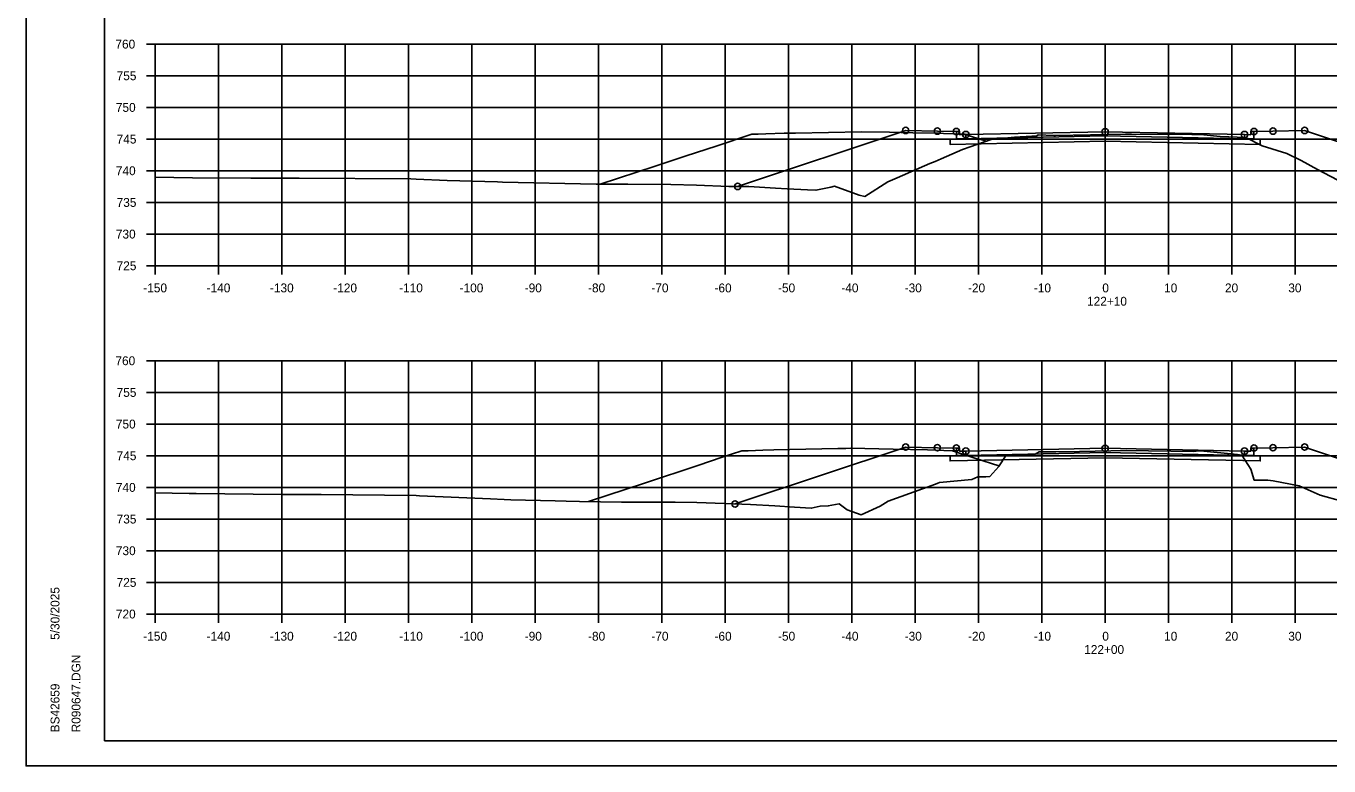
# Model space of a CAD drawing. Extents: x 1202951 to 1376887, y 378065 to 728038.
# Drawn here: x 1372926.7 to 1373132.5, y 381162.4 to 381279.3 of the extents above; entities that cross this region are included whole.
import ezdxf

# ---------------------------------------------------------------- set-up
doc = ezdxf.new("R2010")
doc.units = 0
for name, color, linetype in [('Default', 7, 'Continuous'), ('R_Alt Surface', 7, 'Continuous'), ('R_Axis', 7, 'Continuous'), ('R_Axis Annot', 7, 'Continuous'), ('R_Exist Surface', 7, 'Continuous'), ('R_Fin Surface', 7, 'Continuous'), ('R_Grid', 7, 'Continuous'), ('R_No Plot', 7, 'Continuous')]:
    doc.layers.add(name, color=color, linetype=linetype)

msp = doc.modelspace()

# ---------------------------------------------------------------- linework, layer by layer
at = {"layer": 'Default'}
for points in [[(1373073.63, 381262.62), (1373074.12, 381262.62), (1373074.13, 381262.12), (1373075.13, 381262.14), (1373075.13, 381261.48), (1373073.63, 381261.45)], [(1373120.63, 381262.62), (1373120.14, 381262.62), (1373120.13, 381262.12), (1373119.13, 381262.14), (1373119.13, 381261.48), (1373120.63, 381261.45)], [(1373073.63, 381212.63), (1373074.12, 381212.63), (1373074.13, 381212.13), (1373075.13, 381212.15), (1373075.13, 381211.48), (1373073.63, 381211.45)], [(1373120.63, 381212.63), (1373120.14, 381212.63), (1373120.13, 381212.13), (1373119.13, 381212.15), (1373119.13, 381211.48), (1373120.63, 381211.45)]]:
    msp.add_lwpolyline(points, close=True, dxfattribs=at)
at = {"layer": 'R_Alt Surface'}
for points in [[(1373073.63, 381262.62), (1373073.63, 381261.45), (1373075.13, 381261.48), (1373097.13, 381261.92), (1373119.13, 381261.48), (1373120.63, 381261.45), (1373120.63, 381262.62)], [(1373073.63, 381212.63), (1373073.63, 381211.45), (1373075.13, 381211.48), (1373097.13, 381211.92), (1373119.13, 381211.48), (1373120.63, 381211.45), (1373120.63, 381212.63)]]:
    msp.add_lwpolyline(points, dxfattribs=at)
for points in [[(1373075.13, 381262.14), (1373075.13, 381261.48), (1373097.13, 381261.92), (1373119.13, 381261.48), (1373119.13, 381262.14), (1373119.13, 381262.14), (1373097.13, 381262.58), (1373075.13, 381262.14)], [(1373097.13, 381261.92), (1373075.13, 381261.48), (1373073.63, 381261.45), (1373072.63, 381261.43), (1373072.63, 381260.59), (1373097.13, 381261.08), (1373121.63, 381260.59), (1373121.63, 381261.43), (1373120.63, 381261.45), (1373119.13, 381261.48)], [(1373097.13, 381211.92), (1373075.13, 381211.48), (1373073.63, 381211.45), (1373072.63, 381211.43), (1373072.63, 381210.6), (1373097.13, 381211.09), (1373121.63, 381210.6), (1373121.63, 381211.43), (1373120.63, 381211.45), (1373119.13, 381211.48)], [(1373075.13, 381212.15), (1373075.13, 381211.48), (1373097.13, 381211.92), (1373119.13, 381211.48), (1373119.13, 381212.15), (1373119.13, 381212.15), (1373097.13, 381212.59), (1373075.13, 381212.15)]]:
    msp.add_lwpolyline(points, close=True, dxfattribs=at)
at = {"layer": 'R_Axis'}
for p, q in [((1372945.73, 381276.42), (1372947.13, 381276.42)), ((1372947.13, 381241.42), (1372947.13, 381276.42)), ((1372945.73, 381271.42), (1372947.13, 381271.42)), ((1372945.73, 381266.42), (1372947.13, 381266.42)), ((1372945.73, 381261.42), (1372947.13, 381261.42)), ((1372945.73, 381256.42), (1372947.13, 381256.42)), ((1372945.73, 381251.42), (1372947.13, 381251.42)), ((1372945.73, 381246.42), (1372947.13, 381246.42)), ((1372945.73, 381241.42), (1372947.13, 381241.42)), ((1372947.13, 381241.42), (1373247.13, 381241.42)), ((1372947.13, 381240.02), (1372947.13, 381241.42)), ((1372957.13, 381240.02), (1372957.13, 381241.42)), ((1372967.13, 381240.02), (1372967.13, 381241.42)), ((1372977.13, 381240.02), (1372977.13, 381241.42)), ((1372987.13, 381240.02), (1372987.13, 381241.42)), ((1372997.13, 381240.02), (1372997.13, 381241.42)), ((1373007.13, 381240.02), (1373007.13, 381241.42)), ((1373017.13, 381240.02), (1373017.13, 381241.42)), ((1373027.13, 381240.02), (1373027.13, 381241.42)), ((1373037.13, 381240.02), (1373037.13, 381241.42)), ((1373047.13, 381240.02), (1373047.13, 381241.42)), ((1373057.13, 381240.02), (1373057.13, 381241.42)), ((1373067.13, 381240.02), (1373067.13, 381241.42)), ((1373077.13, 381240.02), (1373077.13, 381241.42)), ((1373087.13, 381240.02), (1373087.13, 381241.42)), ((1373097.13, 381240.02), (1373097.13, 381241.42)), ((1373107.13, 381240.02), (1373107.13, 381241.42)), ((1373117.13, 381240.02), (1373117.13, 381241.42)), ((1373127.13, 381240.02), (1373127.13, 381241.42)), ((1372945.73, 381226.42), (1372947.13, 381226.42)), ((1372947.13, 381186.42), (1372947.13, 381226.42)), ((1372945.73, 381221.42), (1372947.13, 381221.42)), ((1372945.73, 381216.42), (1372947.13, 381216.42)), ((1372945.73, 381211.42), (1372947.13, 381211.42)), ((1372945.73, 381206.42), (1372947.13, 381206.42)), ((1372945.73, 381201.42), (1372947.13, 381201.42)), ((1372945.73, 381196.42), (1372947.13, 381196.42)), ((1372945.73, 381191.42), (1372947.13, 381191.42)), ((1372945.73, 381186.42), (1372947.13, 381186.42)), ((1372947.13, 381186.42), (1373247.13, 381186.42)), ((1372947.13, 381185.02), (1372947.13, 381186.42)), ((1372957.13, 381185.02), (1372957.13, 381186.42)), ((1372967.13, 381185.02), (1372967.13, 381186.42)), ((1372977.13, 381185.02), (1372977.13, 381186.42)), ((1372987.13, 381185.02), (1372987.13, 381186.42)), ((1372997.13, 381185.02), (1372997.13, 381186.42)), ((1373007.13, 381185.02), (1373007.13, 381186.42)), ((1373017.13, 381185.02), (1373017.13, 381186.42)), ((1373027.13, 381185.02), (1373027.13, 381186.42)), ((1373037.13, 381185.02), (1373037.13, 381186.42)), ((1373047.13, 381185.02), (1373047.13, 381186.42)), ((1373057.13, 381185.02), (1373057.13, 381186.42)), ((1373067.13, 381185.02), (1373067.13, 381186.42)), ((1373077.13, 381185.02), (1373077.13, 381186.42)), ((1373087.13, 381185.02), (1373087.13, 381186.42)), ((1373097.13, 381185.02), (1373097.13, 381186.42)), ((1373107.13, 381185.02), (1373107.13, 381186.42)), ((1373117.13, 381185.02), (1373117.13, 381186.42)), ((1373127.13, 381185.02), (1373127.13, 381186.42))]:
    msp.add_line(p, q, dxfattribs=at)
at = {"layer": 'R_Exist Surface'}
for points in [[(1373017.39, 381254.32), (1373026.06, 381257.17), (1373030.94, 381258.77), (1373035.68, 381260.32), (1373041.34, 381262.18), (1373041.97, 381262.18), (1373042.36, 381262.18), (1373043.54, 381262.23), (1373046.42, 381262.34), (1373047.22, 381262.36), (1373048.22, 381262.38), (1373058.65, 381262.58), (1373063.1, 381262.49), (1373066.76, 381262.42), (1373070.9, 381262.34), (1373071.59, 381262.31), (1373073.2, 381262.25), (1373074.99, 381262.18), (1373076.04, 381261.84), (1373078.35, 381261.09)], [(1373039.09, 381253.94), (1373065.63, 381262.78), (1373070.63, 381262.68), (1373073.63, 381262.62), (1373074.12, 381262.62), (1373074.13, 381262.12), (1373075.13, 381262.14), (1373097.13, 381262.58), (1373119.13, 381262.14), (1373120.13, 381262.12), (1373120.14, 381262.62), (1373120.63, 381262.62), (1373123.63, 381262.68), (1373128.63, 381262.78), (1373157.32, 381253.22)], [(1372947.13, 381255.41), (1372953.03, 381255.32), (1372962.23, 381255.26), (1372967.41, 381255.24), (1372969.85, 381255.23), (1372987.49, 381255.17), (1372988.34, 381255.11), (1372993.25, 381254.9), (1373001.19, 381254.69), (1373001.95, 381254.64), (1373006.93, 381254.52), (1373011.81, 381254.39), (1373016.76, 381254.32), (1373021.74, 381254.3), (1373028.55, 381254.26), (1373032.58, 381254.16), (1373037.71, 381253.96), (1373040.88, 381253.91), (1373045.08, 381253.69), (1373046.92, 381253.59), (1373050.14, 381253.4), (1373051.46, 381253.35), (1373053.79, 381253.81), (1373054.4, 381253.99), (1373058.26, 381252.57), (1373059.16, 381252.37), (1373062.82, 381254.67), (1373064.29, 381255.31), (1373069.46, 381257.58), (1373070.29, 381257.9), (1373071.22, 381258.29), (1373074.61, 381259.76), (1373075.82, 381260.18), (1373079.11, 381261.36), (1373082.82, 381261.71), (1373085.56, 381261.91), (1373086.33, 381261.92), (1373086.57, 381262.07), (1373089.05, 381262.01), (1373089.15, 381262.01), (1373089.29, 381262.01), (1373100.34, 381262.2), (1373101.31, 381262.2), (1373110.83, 381262.13), (1373110.93, 381262.13), (1373110.94, 381262.13), (1373112.18, 381262.17), (1373115.27, 381261.85), (1373119.36, 381261.69), (1373121.93, 381260.37), (1373125.81, 381259.16), (1373128.07, 381258.03), (1373130.65, 381256.61), (1373137, 381253.3)], [(1372947.13, 381205.57), (1372952.48, 381205.48), (1372953.58, 381205.48), (1372967.13, 381205.28), (1372967.84, 381205.28), (1372973.34, 381205.28), (1372988.31, 381205.16), (1372988.83, 381205.09), (1373000.05, 381204.61), (1373002.21, 381204.53), (1373003.29, 381204.46), (1373010.27, 381204.28), (1373012.02, 381204.23), (1373014.12, 381204.21), (1373020.73, 381204.11), (1373029.22, 381204.08), (1373032.66, 381204.04), (1373037.02, 381203.86), (1373041.15, 381203.71), (1373044.97, 381203.53), (1373048.07, 381203.28), (1373050.72, 381203.12), (1373052.15, 381203.44), (1373053.4, 381203.49), (1373055.14, 381203.83), (1373056.38, 381202.89), (1373058.58, 381202.07), (1373061.59, 381203.44), (1373062.86, 381204.24), (1373070.32, 381206.92), (1373070.7, 381207.09), (1373070.99, 381207.22), (1373076.08, 381207.68), (1373077.03, 381208.11), (1373078.3, 381208.1), (1373078.92, 381208.16), (1373080.32, 381209.73), (1373080.37, 381209.8), (1373081.4, 381211.36), (1373082.88, 381211.49), (1373083.29, 381211.55), (1373083.54, 381211.57), (1373085.95, 381211.6), (1373086.7, 381212.06), (1373087.59, 381212.04), (1373089.33, 381212.04), (1373093.09, 381212.1), (1373100.48, 381212.24), (1373100.49, 381212.24), (1373103.99, 381212.22), (1373111.04, 381212.11), (1373112.04, 381212.21), (1373112.2, 381212.22), (1373118.02, 381211.6), (1373118.68, 381211.49), (1373118.71, 381211.49), (1373120.11, 381209.31), (1373120.67, 381207.54), (1373122.24, 381207.54), (1373122.81, 381207.54), (1373123.64, 381207.44), (1373127.78, 381206.65), (1373131.1, 381205.21), (1373134.52, 381204.26)], [(1373015.56, 381204.19), (1373024.39, 381207.11), (1373032.98, 381209.95), (1373036.51, 381211.12), (1373039.75, 381212.19), (1373040.44, 381212.19), (1373040.76, 381212.19), (1373043.06, 381212.28), (1373044.8, 381212.35), (1373054.93, 381212.55), (1373056.18, 381212.57), (1373056.91, 381212.59), (1373063.66, 381212.45), (1373069.05, 381212.34), (1373072.99, 381212.19), (1373073.1, 381212.18), (1373073.16, 381212.16), (1373076.7, 381211), (1373080.34, 381209.8)], [(1373038.68, 381203.8), (1373065.63, 381212.79), (1373070.63, 381212.69), (1373073.63, 381212.63), (1373074.12, 381212.63), (1373074.13, 381212.13), (1373075.13, 381212.15), (1373097.13, 381212.59), (1373119.13, 381212.15), (1373120.13, 381212.13), (1373120.14, 381212.63), (1373120.63, 381212.63), (1373123.63, 381212.69), (1373128.63, 381212.79), (1373162.53, 381201.49)]]:
    msp.add_lwpolyline(points, dxfattribs=at)
at = {"layer": 'R_Fin Surface'}
for points in [[(1373065.63, 381262.78), (1373070.63, 381262.68), (1373073.63, 381262.62), (1373074.12, 381262.62), (1373074.13, 381262.12), (1373075.13, 381262.14), (1373075.13, 381262.14), (1373097.13, 381262.58), (1373119.13, 381262.14), (1373119.13, 381262.14), (1373120.13, 381262.12), (1373120.14, 381262.62), (1373120.63, 381262.62), (1373123.63, 381262.68), (1373128.63, 381262.78)], [(1373065.63, 381212.79), (1373070.63, 381212.69), (1373073.63, 381212.63), (1373074.12, 381212.63), (1373074.13, 381212.13), (1373075.13, 381212.15), (1373075.13, 381212.15), (1373097.13, 381212.59), (1373119.13, 381212.15), (1373119.13, 381212.15), (1373120.13, 381212.13), (1373120.14, 381212.63), (1373120.63, 381212.63), (1373123.63, 381212.69), (1373128.63, 381212.79)]]:
    msp.add_lwpolyline(points, dxfattribs=at)
at = {"layer": 'R_Grid'}
for p, q in [((1372947.13, 381276.42), (1373247.13, 381276.42)), ((1372947.13, 381241.42), (1372947.13, 381276.42)), ((1372957.13, 381241.42), (1372957.13, 381276.42)), ((1372967.13, 381241.42), (1372967.13, 381276.42)), ((1372977.13, 381241.42), (1372977.13, 381276.42)), ((1372987.13, 381241.42), (1372987.13, 381276.42)), ((1372997.13, 381241.42), (1372997.13, 381276.42)), ((1373007.13, 381241.42), (1373007.13, 381276.42)), ((1373017.13, 381241.42), (1373017.13, 381276.42)), ((1373027.13, 381241.42), (1373027.13, 381276.42)), ((1373037.13, 381241.42), (1373037.13, 381276.42)), ((1373047.13, 381241.42), (1373047.13, 381276.42)), ((1373057.13, 381241.42), (1373057.13, 381276.42)), ((1373067.13, 381241.42), (1373067.13, 381276.42)), ((1373077.13, 381241.42), (1373077.13, 381276.42)), ((1373087.13, 381241.42), (1373087.13, 381276.42)), ((1373097.13, 381241.42), (1373097.13, 381276.42)), ((1373107.13, 381241.42), (1373107.13, 381276.42)), ((1373117.13, 381241.42), (1373117.13, 381276.42)), ((1373127.13, 381241.42), (1373127.13, 381276.42)), ((1372947.13, 381271.42), (1373247.13, 381271.42)), ((1372947.13, 381266.42), (1373247.13, 381266.42)), ((1372947.13, 381261.42), (1373247.13, 381261.42)), ((1372947.13, 381256.42), (1373247.13, 381256.42)), ((1372947.13, 381251.42), (1373247.13, 381251.42)), ((1372947.13, 381246.42), (1373247.13, 381246.42)), ((1372947.13, 381241.42), (1373247.13, 381241.42)), ((1372947.13, 381226.42), (1373247.13, 381226.42)), ((1372947.13, 381186.42), (1372947.13, 381226.42)), ((1372957.13, 381186.42), (1372957.13, 381226.42)), ((1372967.13, 381186.42), (1372967.13, 381226.42)), ((1372977.13, 381186.42), (1372977.13, 381226.42)), ((1372987.13, 381186.42), (1372987.13, 381226.42)), ((1372997.13, 381186.42), (1372997.13, 381226.42)), ((1373007.13, 381186.42), (1373007.13, 381226.42)), ((1373017.13, 381186.42), (1373017.13, 381226.42)), ((1373027.13, 381186.42), (1373027.13, 381226.42)), ((1373037.13, 381186.42), (1373037.13, 381226.42)), ((1373047.13, 381186.42), (1373047.13, 381226.42)), ((1373057.13, 381186.42), (1373057.13, 381226.42)), ((1373067.13, 381186.42), (1373067.13, 381226.42)), ((1373077.13, 381186.42), (1373077.13, 381226.42)), ((1373087.13, 381186.42), (1373087.13, 381226.42)), ((1373097.13, 381186.42), (1373097.13, 381226.42)), ((1373107.13, 381186.42), (1373107.13, 381226.42)), ((1373117.13, 381186.42), (1373117.13, 381226.42)), ((1373127.13, 381186.42), (1373127.13, 381226.42)), ((1372947.13, 381221.42), (1373247.13, 381221.42)), ((1372947.13, 381216.42), (1373247.13, 381216.42)), ((1372947.13, 381211.42), (1373247.13, 381211.42)), ((1372947.13, 381206.42), (1373247.13, 381206.42)), ((1372947.13, 381201.42), (1373247.13, 381201.42)), ((1372947.13, 381196.42), (1373247.13, 381196.42)), ((1372947.13, 381191.42), (1373247.13, 381191.42)), ((1372947.13, 381186.42), (1373247.13, 381186.42))]:
    msp.add_line(p, q, dxfattribs=at)
at = {"layer": 'R_No Plot'}
for p, q in [((1372939.13, 381166.42), (1372939.13, 381371.88)), ((1372939.13, 381166.42), (1372939.13, 381166.42)), ((1373255.31, 381166.42), (1372939.13, 381166.42)), ((1372926.73, 381162.44), (1373260.07, 381162.44))]:
    msp.add_line(p, q, dxfattribs=at)
for points in [[(1372926.73, 381375.77), (1373260.07, 381375.77), (1373260.07, 381162.44), (1372926.73, 381162.44)], [(1373173.05, 381371.88), (1373192.67, 381371.88), (1373192.67, 381362), (1373208.79, 381362), (1373231.99, 381362), (1373231.99, 381337.67), (1373255.31, 381337.67), (1373255.31, 381166.42), (1372939.13, 381166.42), (1372939.13, 381371.88)]]:
    msp.add_lwpolyline(points, close=True, dxfattribs=at)
for centre in [(1373065.63, 381262.78), (1373070.63, 381262.68), (1373073.63, 381262.62), (1373075.13, 381262.14), (1373097.13, 381262.58), (1373119.13, 381262.14), (1373120.63, 381262.62), (1373123.63, 381262.68), (1373128.63, 381262.78), (1373039.09, 381253.94), (1373065.63, 381212.79), (1373070.63, 381212.69), (1373123.63, 381212.69), (1373128.63, 381212.79), (1373073.63, 381212.63), (1373075.13, 381212.15), (1373097.13, 381212.59), (1373119.13, 381212.15), (1373120.63, 381212.63), (1373038.68, 381203.8)]:
    msp.add_circle(centre, 0.5, dxfattribs=at)

# ---------------------------------------------------------------- texts
at = {"layer": 'R_Axis Annot'}
for s, p in [('760', (1372940.84, 381275.72)), ('755', (1372941.03, 381270.72)), ('750', (1372940.91, 381265.72)), ('745', (1372941.03, 381260.72)), ('740', (1372940.91, 381255.72)), ('735', (1372941.03, 381250.72)), ('730', (1372940.91, 381245.72)), ('725', (1372941.03, 381240.72)), ('-150', (1372945.24, 381237.22)), ('-140', (1372955.24, 381237.22)), ('-130', (1372965.24, 381237.22)), ('-120', (1372975.24, 381237.22)), ('-110', (1372985.64, 381237.22)), ('-100', (1372995.19, 381237.22)), ('-90', (1373005.47, 381237.22)), ('-80', (1373015.47, 381237.22)), ('-70', (1373025.47, 381237.22)), ('-60', (1373035.44, 381237.22)), ('-50', (1373045.47, 381237.22)), ('-40', (1373055.47, 381237.22)), ('-30', (1373065.47, 381237.22)), ('-20', (1373075.47, 381237.22)), ('-10', (1373085.87, 381237.22)), ('0', (1373096.68, 381237.22)), ('10', (1373106.44, 381237.22)), ('20', (1373116.05, 381237.22)), ('30', (1373126.05, 381237.22)), ('122+10', (1373094.27, 381235.12)), ('760', (1372940.84, 381225.72)), ('755', (1372941.03, 381220.72)), ('750', (1372940.91, 381215.72)), ('745', (1372941.03, 381210.72)), ('740', (1372940.91, 381205.72)), ('735', (1372941.03, 381200.72)), ('730', (1372940.91, 381195.72)), ('725', (1372941.03, 381190.72)), ('720', (1372940.91, 381185.72)), ('-150', (1372945.24, 381182.22)), ('-140', (1372955.24, 381182.22)), ('-130', (1372965.24, 381182.22)), ('-120', (1372975.24, 381182.22)), ('-110', (1372985.64, 381182.22)), ('-100', (1372995.19, 381182.22)), ('-90', (1373005.47, 381182.22)), ('-80', (1373015.47, 381182.22)), ('-70', (1373025.47, 381182.22)), ('-60', (1373035.44, 381182.22)), ('-50', (1373045.47, 381182.22)), ('-40', (1373055.47, 381182.22)), ('-30', (1373065.47, 381182.22)), ('-20', (1373075.47, 381182.22)), ('-10', (1373085.87, 381182.22)), ('0', (1373096.68, 381182.22)), ('10', (1373106.44, 381182.22)), ('20', (1373116.05, 381182.22)), ('30', (1373126.05, 381182.22)), ('122+00', (1373093.82, 381180.12))]:
    msp.add_text(s, height=1.4, dxfattribs=at).set_placement(p)
at = {"layer": 'R_No Plot'}
for s, p in [('5/30/2025', (1372932, 381182.35)), ('R090647.DGN', (1372935.32, 381167.74)), ('BS42659', (1372932, 381167.74))]:
    msp.add_text(s, height=1.4, rotation=90, dxfattribs=at).set_placement(p)

doc.saveas('drawing.dxf')
